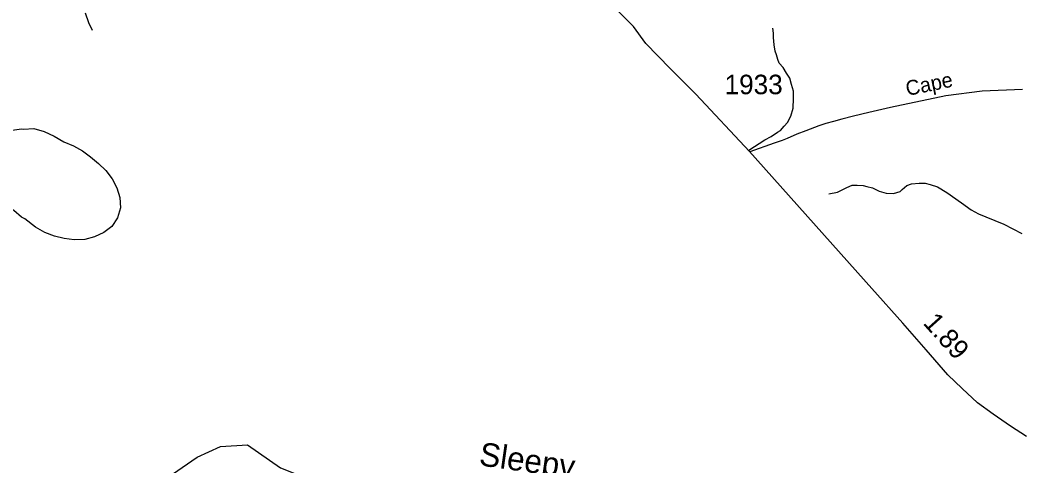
# Model space of a CAD drawing. Extents: x 2206922 to 2357709, y 510027 to 673830.
# Drawn here: x 2298613 to 2305011, y 544730 to 547579 of the extents above; entities that cross this region are included whole.
import ezdxf

# ---------------------------------------------------------------- set-up
doc = ezdxf.new("R2010")
doc.units = 0
for name, color, linetype in [('Exist Hydrographic Creek Single Shore Label', 7, 'Continuous'), ('Exist Hydrographic Misc Water Feature', 7, 'Continuous'), ('Exist Road Non-System Type 51', 7, 'Continuous'), ('Exist Road Non-System Type 51 Label', 7, 'Continuous'), ('Exist Road Secondary Mileage Hundredths English Label', 7, 'Continuous'), ('Exist Road Secondary Type 51 Attributed', 7, 'Continuous'), ('Exist Road Secondary Type 51 Number Label', 7, 'Continuous')]:
    doc.layers.add(name, color=color, linetype=linetype)

msp = doc.modelspace()

# ---------------------------------------------------------------- linework, layer by layer
at = {"layer": 'Exist Hydrographic Misc Water Feature'}
for points in [[(2298643.3, 546305.5), (2298623.2, 546317.4), (2298572.7, 546358.7), (2298501.8, 546436.3), (2298463.9, 546493.9), (2298435.6, 546535.5), (2298416.9, 546579.2), (2298404.6, 546613.1), (2298400.3, 546662.9), (2298401.5, 546706.8), (2298407.3, 546751), (2298431.1, 546789.2), (2298454.6, 546813.6), (2298470.6, 546825.8), (2298494.4, 546847.8), (2298518.6, 546857.9), (2298538.3, 546866.3), (2298562.1, 546874.5), (2298621.8, 546882.9), (2298635.9, 546879.2)], [(2298635.9, 546879.2), (2298700.3, 546884.9), (2298766.3, 546866), (2298830.9, 546834.8), (2298893.9, 546799.4), (2298955.8, 546772.6), (2299012.6, 546741.3), (2299064.7, 546701.9), (2299115.1, 546660.2), (2299161.7, 546615.1), (2299202.1, 546561.6), (2299232.8, 546503.8), (2299251.3, 546441.8), (2299256.2, 546376.2), (2299236.9, 546311.8), (2299201, 546257.6), (2299149.6, 546219.1), (2299090.1, 546190.4), (2299026.5, 546173.6), (2298960.1, 546171), (2298896.3, 546180.2), (2298832.5, 546195.5), (2298772.3, 546219.2), (2298711.8, 546252.2), (2298643.3, 546305.5)], [(2303788.7, 546465.1), (2303844.4, 546475.7), (2303903.9, 546506.1), (2303937.7, 546520.5), (2303970.1, 546520.9), (2304007.7, 546519.3), (2304031.9, 546513.6), (2304067.9, 546504.1), (2304110.4, 546482.4), (2304156.1, 546471), (2304202.2, 546467.7), (2304244.3, 546480), (2304258, 546494.1), (2304287.6, 546518.5), (2304317.3, 546530.6), (2304365.7, 546535.2), (2304405.3, 546533.6), (2304437.6, 546525.9), (2304483.6, 546510.5), (2304542.2, 546474.9), (2304637, 546408.3), (2304699.1, 546362.9), (2304745.4, 546337.2), (2304793.6, 546317.8), (2304849.6, 546294.4), (2304908.2, 546271), (2305022.7, 546212.4)], [(2298665, 544292.9), (2298817.2, 544371.3), (2298933, 544487.6), (2299024.1, 544530.7), (2299398.1, 544568.8), (2299588.2, 544671.5), (2299746.1, 544779.6), (2299895.1, 544848), (2300069, 544858.3), (2300279.2, 544712.6), (2300488.1, 544629.2), (2300772.1, 544574.9), (2300890, 544500.9), (2301066.2, 544360.4), (2301266.1, 544365.1), (2301374.2, 544422), (2301497.2, 544581.2), (2301488.2, 544623.5)]]:
    msp.add_lwpolyline(points, dxfattribs=at)
at = {"layer": 'Exist Road Non-System Type 51'}
for points in [[(2299029.1, 547623.7), (2299051.5, 547562.8), (2299073.9, 547513.1)], [(2303275.5, 546745.4), (2303378.9, 546812.4), (2303418.6, 546832.8), (2303460.3, 546861.3), (2303478.1, 546871.6), (2303501.8, 546899.8), (2303523.7, 546922.1), (2303545.1, 546962.2), (2303560.6, 547014.4), (2303561.9, 547076.3), (2303561.4, 547122.2), (2303548.9, 547166.1), (2303538.4, 547205.9), (2303518.2, 547237.7), (2303495.8, 547275.4), (2303469.5, 547303.2), (2303461.2, 547325), (2303453, 547354.9), (2303444.7, 547379), (2303438.4, 547420.7), (2303433.7, 547466.8), (2303433.4, 547494.8), (2303429.1, 547526.6)], [(2305027.1, 547134.7), (2304768.9, 547123.3), (2304537.3, 547092.7), (2304182.1, 547019), (2304044.6, 546987.5), (2303947, 546962.5), (2303871.1, 546943.7), (2303817.5, 546929.1), (2303768.4, 546916.9), (2303723.7, 546902.1), (2303641.2, 546868.4), (2303583.4, 546848.2), (2303521.4, 546819.9), (2303489.1, 546806.4), (2303438, 546790.3), (2303283.7, 546735.6)]]:
    msp.add_lwpolyline(points, dxfattribs=at)
at = {"layer": 'Exist Road Secondary Type 51 Attributed'}
msp.add_lwpolyline([(2305052.4, 544911.7), (2304951.5, 544979), (2304839.8, 545055.8), (2304740.2, 545128.5), (2304640.6, 545218.7), (2304550.4, 545307.6), (2304411.8, 545466.5), (2304262.4, 545637.5), (2304063.2, 545859.7), (2303280.2, 546737.3), (2302937.7, 547105), (2302772.1, 547269.2), (2302617.3, 547428.2), (2302537.9, 547537.1), (2302320, 547759.9), (2302188.6, 547901), (2302135.7, 547966.5), (2302095.7, 548035.7), (2302049.8, 548124.2), (2302004.3, 548212), (2301828.1, 548577.5)], dxfattribs=at)

# ---------------------------------------------------------------- texts
at = {"layer": 'Exist Hydrographic Creek Single Shore Label'}
msp.add_text('Sleepy', height=150, rotation=351.95089, dxfattribs=at).set_placement((2301545.3, 544728.6))
at = {"layer": 'Exist Road Non-System Type 51 Label'}
msp.add_text('Cape', height=95, rotation=11.72202, dxfattribs=at).set_placement((2304290.5, 547091.8))
at = {"layer": 'Exist Road Secondary Mileage Hundredths English Label'}
msp.add_text('1.89', height=125, rotation=312.03649, dxfattribs=at).set_placement((2304385.9, 545635.8))
at = {"layer": 'Exist Road Secondary Type 51 Number Label'}
msp.add_text('1933', height=125, dxfattribs=at).set_placement((2303121.2, 547103.5))

doc.saveas('drawing.dxf')
